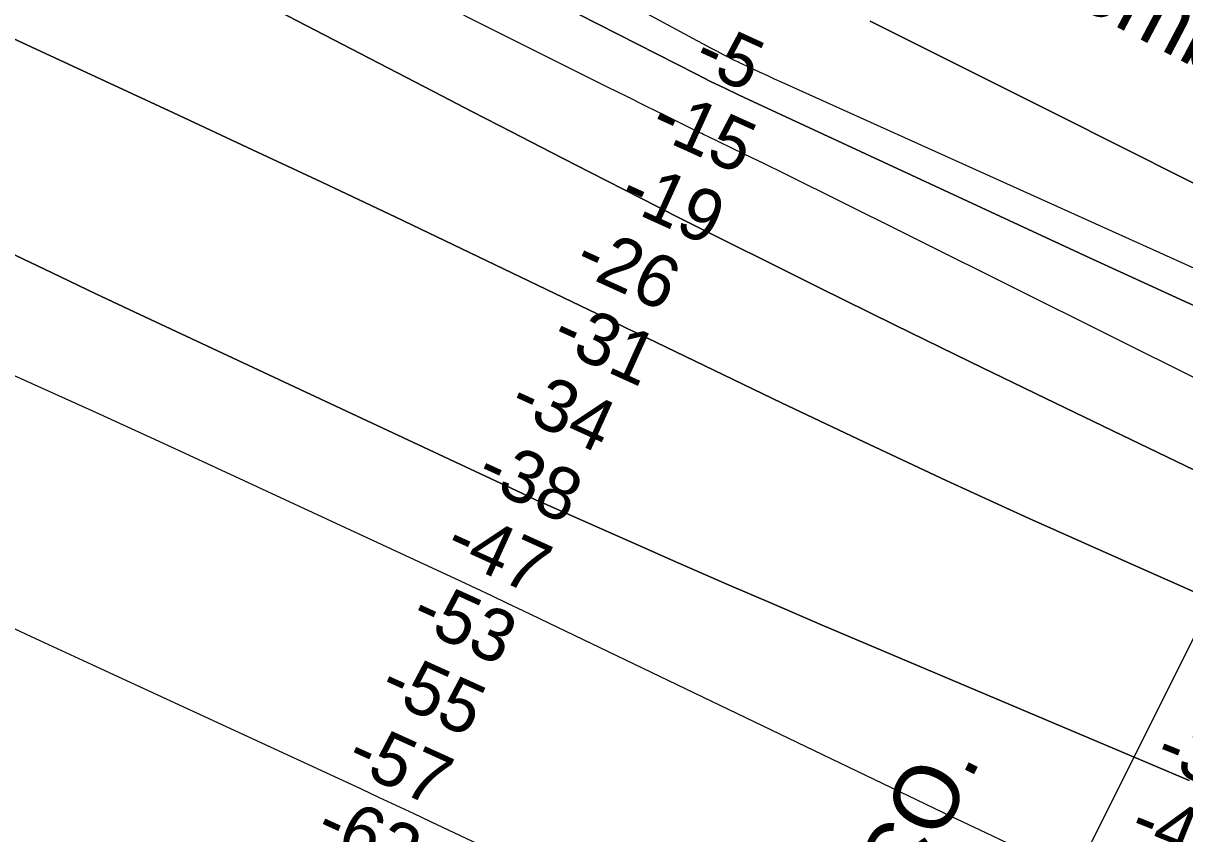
# Model space of a CAD drawing. Extents: x 3823584 to 3861785, y 301729 to 327625.
# Drawn here: x 3844441 to 3845929, y 321817 to 322856 of the extents above; entities that cross this region are included whole.
import ezdxf

# ---------------------------------------------------------------- set-up
doc = ezdxf.new("R2010")
doc.units = 0
for name, color, linetype in [('V-RIVR-IDEN', 7, 'Continuous'), ('V-RIVR-RANG', 7, 'Continuous'), ('V-TOPO-DPTH', 7, 'Continuous'), ('V-TOPO-MAJR', 7, 'Continuous'), ('V-TOPO-MINR', 7, 'Continuous'), ('V-TOPO-WATR', 7, 'Continuous'), ('V-UTIL-IDEN', 7, 'Continuous'), ('V-UTIL-LINE', 7, 'Continuous')]:
    doc.layers.add(name, color=color, linetype=linetype)

msp = doc.modelspace()

# ---------------------------------------------------------------- linework, layer by layer
at = {"layer": 'V-TOPO-DPTH'}
for points in [[(3844033.2, 323460), (3844454.1, 323232.5), (3844487.4, 323214.5), (3844520.8, 323196.5), (3844554.1, 323178.6), (3844587.5, 323160.7), (3844646.9, 323128.8), (3844710.1, 323095.1), (3844773.5, 323061.8), (3844837, 323028.8), (3844900.7, 322996), (3845303.6, 322790.6), (3845321.7, 322781.4), (3845339.9, 322772.5), (3845358.2, 322763.7), (3845376.6, 322755), (3845805.5, 322556.1), (3845866.9, 322527.8), (3845928.4, 322499.6), (3845990, 322471.8)], [(3845990, 322471.8), (3845928.4, 322499.6), (3845866.9, 322527.8), (3845805.5, 322556.1), (3845376.6, 322755), (3845358.2, 322763.7), (3845339.9, 322772.5), (3845321.7, 322781.4), (3845303.6, 322790.6), (3844900.7, 322996), (3844837, 323028.8), (3844773.5, 323061.8), (3844710.1, 323095.1), (3844646.9, 323128.8), (3844587.5, 323160.7), (3844554.1, 323178.6), (3844520.8, 323196.5), (3844487.4, 323214.5), (3844454.1, 323232.5), (3844033.2, 323460)], [(3846032.3, 322239.7), (3845848.6, 322327.9), (3845751.3, 322374.8), (3845654.3, 322422), (3845557.4, 322469.6), (3845460.6, 322517.4), (3845280.7, 322607), (3845274, 322610.3), (3845267.4, 322613.6), (3845260.7, 322617), (3845254.1, 322620.4), (3845167.1, 322665), (3845117, 322690.8), (3845066.9, 322716.6), (3845016.9, 322742.4), (3844966.8, 322768.4), (3844488.2, 323016.9), (3844466, 323028.4), (3844443.7, 323040), (3844421.4, 323051.6)], [(3844421.4, 323051.6), (3844443.7, 323040), (3844466, 323028.4), (3844488.2, 323016.9), (3844966.8, 322768.4), (3845016.9, 322742.4), (3845066.9, 322716.6), (3845117, 322690.8), (3845167.1, 322665), (3845254.1, 322620.4), (3845260.7, 322617), (3845267.4, 322613.6), (3845274, 322610.3), (3845280.7, 322607), (3845460.6, 322517.4), (3845557.4, 322469.6), (3845654.3, 322422), (3845751.3, 322374.8), (3845848.6, 322327.9), (3846032.3, 322239.7)], [(3846037.2, 322084.6), (3845836.2, 322173.7), (3845729.8, 322221.4), (3845623.7, 322269.9), (3845518.1, 322319.4), (3845412.8, 322369.5), (3845227.9, 322458.7), (3845215.1, 322464.9), (3845202.3, 322471.1), (3845189.5, 322477.2), (3845176.6, 322483.4), (3845013.1, 322562), (3844918.4, 322607.2), (3844823.6, 322652.2), (3844728.6, 322696.7), (3844633.5, 322741), (3844399.4, 322849.4)], [(3844399.4, 322849.4), (3844633.5, 322741), (3844728.6, 322696.7), (3844823.6, 322652.2), (3844918.4, 322607.2), (3845013.1, 322562), (3845176.6, 322483.4), (3845189.5, 322477.2), (3845202.3, 322471.1), (3845215.1, 322464.9), (3845227.9, 322458.7), (3845412.8, 322369.5), (3845518.1, 322319.4), (3845623.7, 322269.9), (3845729.8, 322221.4), (3845836.2, 322173.7), (3846037.2, 322084.6)], [(3845526.2, 322858.7), (3845586, 322828.8), (3845645.8, 322798.8), (3845705.5, 322768.8), (3845765.3, 322738.8), (3846179, 322531)], [(3845934.9, 321885.3), (3845905.7, 321897.7), (3845464.9, 322084.7), (3845403.6, 322110.8), (3845342.4, 322137.2), (3845281.3, 322163.9), (3845220.3, 322190.8), (3845117.2, 322236.5), (3845107.8, 322240.7), (3845098.4, 322244.9), (3845089.1, 322249.2), (3845079.8, 322253.5), (3844590.6, 322482.7), (3844534.3, 322509.2), (3844478.1, 322535.9), (3844422, 322562.8)], [(3844422, 322562.8), (3844478.1, 322535.9), (3844534.3, 322509.2), (3844590.6, 322482.7), (3845079.8, 322253.5), (3845089.1, 322249.2), (3845098.4, 322244.9), (3845107.8, 322240.7), (3845117.2, 322236.5), (3845220.3, 322190.8), (3845281.3, 322163.9), (3845342.4, 322137.2), (3845403.6, 322110.8), (3845464.9, 322084.7), (3845905.7, 321897.7), (3845934.9, 321885.3)]]:
    msp.add_lwpolyline(points, dxfattribs=at)
at = {"layer": 'V-TOPO-MAJR'}
msp.add_lwpolyline([(3845720.1, 321796.5), (3845675.1, 321818), (3845630.1, 321839.5), (3845081.6, 322102.9), (3845061.6, 322112.5), (3845041.6, 322122), (3845021.6, 322131.4), (3845001.5, 322140.8), (3844712.4, 322275.2), (3844625.6, 322315.3), (3844538.7, 322355.1), (3844451.6, 322394.4), (3844364.3, 322433.5)], dxfattribs=at)
at = {"layer": 'V-TOPO-MINR'}
for points in [[(3845990, 322471.8), (3845928.4, 322499.6), (3845866.9, 322527.8), (3845805.5, 322556.1), (3845376.6, 322755), (3845358.2, 322763.7), (3845339.9, 322772.5), (3845321.7, 322781.4), (3845303.6, 322790.6), (3844900.7, 322996), (3844837, 323028.8), (3844773.5, 323061.8), (3844710.1, 323095.1), (3844646.9, 323128.8), (3844587.5, 323160.7), (3844554.1, 323178.6), (3844520.8, 323196.5), (3844487.4, 323214.5), (3844454.1, 323232.5), (3844033.2, 323460)], [(3846132.9, 322455.4), (3845413.5, 322780), (3845403.8, 322784.4), (3845394.1, 322788.8), (3845384.5, 322793.3), (3845374.8, 322797.7), (3845357.8, 322805.7), (3845356.7, 322806.2), (3845354.4, 322807.3), (3845353.3, 322807.9), (3845338.4, 322815.5), (3845329.9, 322819.9), (3845321.4, 322824.4), (3845312.9, 322828.9), (3845304.4, 322833.4), (3844563.6, 323234.1), (3844553.8, 323239.4), (3844544.1, 323244.7), (3844534.3, 323250), (3844524.5, 323255.4), (3844460.9, 323290.3), (3844419.3, 323313.2)], [(3846073.5, 322335.5), (3845468.5, 322637.2), (3845442.6, 322650), (3845416.7, 322662.8), (3845390.8, 322675.5), (3845364.8, 322688.1), (3845317.6, 322711), (3845315.2, 322712.2), (3845312.9, 322713.3), (3845310.5, 322714.5), (3845308.2, 322715.6), (3845263.5, 322737.5), (3845238.9, 322749.6), (3845214.3, 322761.8), (3845189.7, 322774), (3845165.1, 322786.3), (3844533.6, 323102.8), (3844509.6, 323114.9), (3844485.7, 323127.1), (3844461.8, 323139.5), (3844438, 323151.9)], [(3846032.3, 322239.7), (3845848.6, 322327.9), (3845751.3, 322374.8), (3845654.3, 322422), (3845557.4, 322469.6), (3845460.6, 322517.4), (3845280.7, 322607), (3845274, 322610.3), (3845267.4, 322613.6), (3845260.7, 322617), (3845254.1, 322620.4), (3845167.1, 322665), (3845117, 322690.8), (3845066.9, 322716.6), (3845016.9, 322742.4), (3844966.8, 322768.4), (3844488.2, 323016.9), (3844466, 323028.4), (3844443.7, 323040), (3844421.4, 323051.6)], [(3846037.2, 322084.6), (3845836.2, 322173.7), (3845729.8, 322221.4), (3845623.7, 322269.9), (3845518.1, 322319.4), (3845412.8, 322369.5), (3845227.9, 322458.7), (3845215.1, 322464.9), (3845202.3, 322471.1), (3845189.5, 322477.2), (3845176.6, 322483.4), (3845013.1, 322562), (3844918.4, 322607.2), (3844823.6, 322652.2), (3844728.6, 322696.7), (3844633.5, 322741), (3844399.4, 322849.4)], [(3845934.9, 321885.3), (3845905.7, 321897.7), (3845464.9, 322084.7), (3845403.6, 322110.8), (3845342.4, 322137.2), (3845281.3, 322163.9), (3845220.3, 322190.8), (3845117.2, 322236.5), (3845107.8, 322240.7), (3845098.4, 322244.9), (3845089.1, 322249.2), (3845079.8, 322253.5), (3844590.6, 322482.7), (3844534.3, 322509.2), (3844478.1, 322535.9), (3844422, 322562.8)], [(3845062.1, 321786), (3844963.4, 321832.6), (3844941.2, 321843.1), (3844918.9, 321853.5), (3844896.7, 321863.9), (3844874.4, 321874.3), (3844529.3, 322033.7), (3844451.6, 322069.7), (3844374, 322105.8)]]:
    msp.add_lwpolyline(points, dxfattribs=at)
at = {"layer": 'V-TOPO-WATR'}
msp.add_lwpolyline([(3846179, 322531), (3845765.3, 322738.8), (3845705.5, 322768.8), (3845645.8, 322798.8), (3845586, 322828.8), (3845526.2, 322858.7)], dxfattribs=at)
at = {"layer": 'V-UTIL-LINE'}
msp.add_line((3846367.2, 322922), (3844912.3, 320012.2), dxfattribs=at)

# ---------------------------------------------------------------- texts
at = {"layer": 'V-RIVR-IDEN'}
msp.add_text('September', height=83, rotation=332.332, dxfattribs=at).set_placement((3845579, 322989))
at = {"layer": 'V-RIVR-RANG'}
for s, rotation, p in [('-5', 335.3183, (3845296.3, 322799.9)), ('-15', 335.6032, (3845240.9, 322714.9)), ('-19', 335.6032, (3845201.1, 322623.2)), ('-26', 335.6032, (3845143.9, 322539.3)), ('-31', 335.6032, (3845114.7, 322442.8)), ('-34', 335.6032, (3845060.6, 322357.5)), ('-38', 335.6032, (3845018.4, 322266.8)), ('-47', 335.6032, (3844978.3, 322175.2)), ('-53', 335.6032, (3844934.4, 322085.3)), ('-55', 335.6032, (3844894.3, 321993.7)), ('-57', 335.6032, (3844851.8, 321903.2)), ('-37', 338.0629, (3845888.3, 321906.8)), ('-62', 335.6032, (3844812.2, 321811.3)), ('-45', 338.0629, (3845855.1, 321812.3))]:
    msp.add_text(s, height=67, rotation=rotation, dxfattribs=at).set_placement(p)
at = {"layer": 'V-UTIL-IDEN'}
msp.add_text('GULF REFINING CO.', height=83, rotation=63.6058, dxfattribs=at).set_placement((3845186, 320939.9))

doc.saveas('drawing.dxf')
